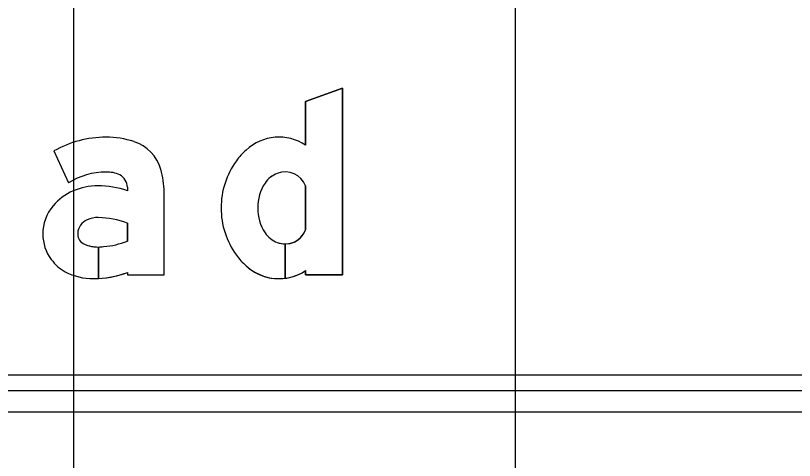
# Model space of a CAD drawing. Extents: x 1797809 to 2198143, y 249608 to 1237864.
# Drawn here: x 2195693.524 to 2195697.051, y 1237194.789 to 1237196.805 of the extents above; entities that cross this region are included whole.
import ezdxf

# ---------------------------------------------------------------- set-up
doc = ezdxf.new("R2010")
doc.units = 0
for name, color, linetype in [('GSBWFILL', 7, 'Continuous'), ('GSCOLORFILL', 7, 'Continuous'), ('GSOUTLINE', 7, 'Continuous'), ('GSSHT', 7, 'Continuous')]:
    doc.layers.add(name, color=color, linetype=linetype)

msp = doc.modelspace()

# ---------------------------------------------------------------- linework, layer by layer
at = {"layer": 'GSBWFILL'}
for p, q in [((2195694.8372, 1237196.0331), (2195694.8372, 1237195.8336)), ((2195694.7442, 1237195.6146), (2195694.7442, 1237195.7702)), ((2195694.7443, 1237195.7702), (2195694.7443, 1237195.6146))]:
    msp.add_line(p, q, dxfattribs=at)
for points in [[(2195694.8372, 1237195.6493), (2195694.8372, 1237195.6295), (2195695.0037, 1237195.6295), (2195695.0037, 1237196.4765), (2195694.8372, 1237196.4152), (2195694.8372, 1237196.2174)], [(2195693.6968, 1237196.1913), (2195693.7637, 1237196.047)], [(2195694.0297, 1237196.0267), (2195694.0297, 1237196.0114)], [(2195694.0297, 1237195.6411), (2195694.0297, 1237195.6295), (2195694.1962, 1237195.6295), (2195694.1962, 1237196.0051)], [(2195694.0297, 1237195.864), (2195694.0297, 1237195.7831)], [(2195693.8986, 1237195.6134), (2195693.8986, 1237195.7562)], [(2195693.8986, 1237195.7562), (2195693.8986, 1237195.6134)]]:
    msp.add_lwpolyline(points, dxfattribs=at)
for centre, major_axis, start_param, end_param in [((2195693.933, 1237195.7766), (0, 0.4772), 0, 0.517719), ((2195693.933, 1237195.8463), (0, 0.4075), 5.96613, 6.283185), ((2195694.7165, 1237196.0359), (0, 0.218), 5.696193, 7.034788), ((2195694.0017, 1237196.0555), (0, 0.1873), 4.997165, 5.96613), ((2195694.7386, 1237195.9942), (0, 0.2638), 0.704703, 0.952762), ((2195694.8184, 1237195.9333), (0, 0.3641), 0.943678, 1.570796), ((2195693.8293, 1237196.0051), (0, 0.3669), 4.712389, 4.997165), ((2195694.7442, 1237195.9966), (0, 0.0999), 5.086447, 6.647393), ((2195693.933, 1237195.7766), (0, 0.319), 0, 0.559495), ((2195693.939, 1237195.9697), (0, 0.1261), 5.822746, 6.330435), ((2195693.9673, 1237196.0267), (0, 0.0624), 4.712389, 5.822746), ((2195694.7502, 1237195.981), (0, 0.1165), 0.364208, 0.979941), ((2195694.8131, 1237195.9388), (0, 0.1923), 0.979941, 1.599528), ((2195693.8766, 1237195.7902), (0, 0.2387), 0.399285, 0.87593), ((2195693.8962, 1237195.7477), (0, 0.2855), 0, 0.404512), ((2195693.8962, 1237195.6129), (0, 0.4203), 5.959871, 6.283185), ((2195693.8473, 1237195.8147), (0, 0.2005), 0.87593, 1.570796), ((2195694.8184, 1237195.9333), (0, 0.3641), 1.570796, 2.197914), ((2195694.8131, 1237195.9278), (0, 0.1923), 1.542065, 2.161651), ((2195693.8757, 1237195.8148), (0, 0.0708), 0.408547, 1.530785), ((2195693.8954, 1237195.7693), (0, 0.1204), 6.259455, 6.691732), ((2195693.8867, 1237195.4805), (0, 0.4093), 5.926185, 6.254823), ((2195694.7442, 1237195.8701), (0, 0.0999), 3.142009, 4.338331), ((2195693.8384, 1237195.8147), (0, 0.1916), 1.570796, 2.21394), ((2195693.8803, 1237195.8147), (0, 0.0754), 1.530785, 1.570796), ((2195693.8549, 1237195.8147), (0, 0.0499), 1.570796, 2.757027), ((2195694.7502, 1237195.8856), (0, 0.1165), 2.161651, 2.777385), ((2195693.8986, 1237195.9227), (0, 0.1665), 2.757027, 3.141593), ((2195693.8986, 1237195.9227), (0, 0.1665), 3.141843, 3.28451), ((2195693.8889, 1237196.1412), (0, 0.3848), 3.228562, 3.516221), ((2195694.7442, 1237195.8701), (0, 0.0999), 2.777385, 3.141593), ((2195694.7386, 1237195.8725), (0, 0.2638), 2.188831, 2.436889), ((2195693.8554, 1237195.8274), (0, 0.2129), 2.21394, 2.611125), ((2195694.7165, 1237195.8308), (0, 0.218), 2.38999, 3.269164), ((2195694.7165, 1237195.8308), (0, 0.218), 3.269357, 3.728585), ((2195693.8772, 1237195.8993), (0, 0.2865), 2.672443, 3.141593), ((2195693.8772, 1237196.0377), (0, 0.4249), 3.141593, 3.191959), ((2195693.8772, 1237196.0377), (0, 0.4249), 3.192057, 3.508644)]:
    msp.add_ellipse(centre, major_axis=major_axis, ratio=0.999998, start_param=start_param, end_param=end_param, dxfattribs=at)
at = {"layer": 'GSCOLORFILL'}
for p, q in [((2195694.8372, 1237196.0331), (2195694.8372, 1237195.8336)), ((2195694.7442, 1237195.6146), (2195694.7442, 1237195.7702)), ((2195694.7443, 1237195.7702), (2195694.7443, 1237195.6146)), ((2195698.0362, 1237195.1757), (2195688.0395, 1237195.1757)), ((2195688.0395, 1237195.0092), (2195698.0362, 1237195.0092))]:
    msp.add_line(p, q, dxfattribs=at)
for points in [[(2195694.8372, 1237195.6493), (2195694.8372, 1237195.6295), (2195695.0037, 1237195.6295), (2195695.0037, 1237196.4765), (2195694.8372, 1237196.4152), (2195694.8372, 1237196.2174)], [(2195693.6968, 1237196.1913), (2195693.7637, 1237196.047)], [(2195694.0297, 1237196.0267), (2195694.0297, 1237196.0114)], [(2195694.0297, 1237195.6411), (2195694.0297, 1237195.6295), (2195694.1962, 1237195.6295), (2195694.1962, 1237196.0051)], [(2195694.0297, 1237195.864), (2195694.0297, 1237195.7831)], [(2195693.8986, 1237195.6134), (2195693.8986, 1237195.7562)], [(2195693.8986, 1237195.7562), (2195693.8986, 1237195.6134)]]:
    msp.add_lwpolyline(points, dxfattribs=at)
for centre, major_axis, start_param, end_param in [((2195693.933, 1237195.7766), (0, 0.4772), 0, 0.517719), ((2195693.933, 1237195.8463), (0, 0.4075), 5.96613, 6.283185), ((2195694.7165, 1237196.0359), (0, 0.218), 5.696193, 7.034788), ((2195694.0017, 1237196.0555), (0, 0.1873), 4.997165, 5.96613), ((2195694.7386, 1237195.9942), (0, 0.2638), 0.704703, 0.952762), ((2195694.8184, 1237195.9333), (0, 0.3641), 0.943678, 1.570796), ((2195693.8293, 1237196.0051), (0, 0.3669), 4.712389, 4.997165), ((2195694.7442, 1237195.9966), (0, 0.0999), 5.086447, 6.647393), ((2195693.933, 1237195.7766), (0, 0.319), 0, 0.559495), ((2195693.939, 1237195.9697), (0, 0.1261), 5.822746, 6.330435), ((2195693.9673, 1237196.0267), (0, 0.0624), 4.712389, 5.822746), ((2195694.7502, 1237195.981), (0, 0.1165), 0.364208, 0.979941), ((2195694.8131, 1237195.9388), (0, 0.1923), 0.979941, 1.599528), ((2195693.8766, 1237195.7902), (0, 0.2387), 0.399285, 0.87593), ((2195693.8962, 1237195.7477), (0, 0.2855), 0, 0.404512), ((2195693.8962, 1237195.6129), (0, 0.4203), 5.959871, 6.283185), ((2195693.8473, 1237195.8147), (0, 0.2005), 0.87593, 1.570796), ((2195694.8184, 1237195.9333), (0, 0.3641), 1.570796, 2.197914), ((2195694.8131, 1237195.9278), (0, 0.1923), 1.542065, 2.161651), ((2195693.8757, 1237195.8148), (0, 0.0708), 0.408547, 1.530785), ((2195693.8954, 1237195.7693), (0, 0.1204), 6.259455, 6.691732), ((2195693.8867, 1237195.4805), (0, 0.4093), 5.926185, 6.254823), ((2195694.7442, 1237195.8701), (0, 0.0999), 3.142009, 4.338331), ((2195693.8384, 1237195.8147), (0, 0.1916), 1.570796, 2.21394), ((2195693.8803, 1237195.8147), (0, 0.0754), 1.530785, 1.570796), ((2195693.8549, 1237195.8147), (0, 0.0499), 1.570796, 2.757027), ((2195694.7502, 1237195.8856), (0, 0.1165), 2.161651, 2.777385), ((2195693.8986, 1237195.9227), (0, 0.1665), 2.757027, 3.141593), ((2195693.8986, 1237195.9227), (0, 0.1665), 3.141843, 3.28451), ((2195693.8889, 1237196.1412), (0, 0.3848), 3.228562, 3.516221), ((2195694.7442, 1237195.8701), (0, 0.0999), 2.777385, 3.141593), ((2195694.7386, 1237195.8725), (0, 0.2638), 2.188831, 2.436889), ((2195693.8554, 1237195.8274), (0, 0.2129), 2.21394, 2.611125), ((2195694.7165, 1237195.8308), (0, 0.218), 2.38999, 3.269164), ((2195694.7165, 1237195.8308), (0, 0.218), 3.269357, 3.728585), ((2195693.8772, 1237195.8993), (0, 0.2865), 2.672443, 3.141593), ((2195693.8772, 1237196.0377), (0, 0.4249), 3.141593, 3.191959), ((2195693.8772, 1237196.0377), (0, 0.4249), 3.192057, 3.508644)]:
    msp.add_ellipse(centre, major_axis=major_axis, ratio=0.999998, start_param=start_param, end_param=end_param, dxfattribs=at)
at = {"layer": 'GSOUTLINE'}
msp.add_line((2195694.8372, 1237195.8336), (2195694.8372, 1237196.0331), dxfattribs=at)
for points in [[(2195694.8372, 1237196.2174), (2195694.8372, 1237196.4152), (2195695.0037, 1237196.4765), (2195695.0037, 1237195.6295), (2195694.8372, 1237195.6295), (2195694.8372, 1237195.6493)], [(2195693.6968, 1237196.1913), (2195693.7637, 1237196.047)], [(2195694.0297, 1237196.0267), (2195694.0297, 1237196.0114)], [(2195694.0297, 1237195.6411), (2195694.0297, 1237195.6295), (2195694.1962, 1237195.6295), (2195694.1962, 1237196.0051)], [(2195694.0297, 1237195.7831), (2195694.0297, 1237195.864)]]:
    msp.add_lwpolyline(points, dxfattribs=at)
for centre, major_axis, start_param, end_param in [((2195693.933, 1237195.7766), (0, 0.4772), 6.283185, 6.800904), ((2195693.933, 1237195.8463), (0, 0.4075), 5.96613, 6.283185), ((2195694.7165, 1237196.0359), (0, 0.218), 5.696193, 7.034788), ((2195694.0017, 1237196.0555), (0, 0.1873), 4.997165, 5.96613), ((2195694.7386, 1237195.9942), (0, 0.2638), 0.704703, 0.952762), ((2195694.8184, 1237195.9333), (0, 0.3641), 0.943678, 1.570796), ((2195693.8293, 1237196.0051), (0, 0.3669), 4.712389, 4.997165), ((2195694.7442, 1237195.9966), (0, 0.0999), 5.086447, 6.647393), ((2195693.933, 1237195.7766), (0, 0.319), 0, 0.559495), ((2195693.939, 1237195.9697), (0, 0.1261), 5.822746, 6.330435), ((2195693.9673, 1237196.0267), (0, 0.0624), 4.712389, 5.822746), ((2195694.7502, 1237195.981), (0, 0.1166), 0.364208, 0.979941), ((2195694.8131, 1237195.9388), (0, 0.1923), 0.979941, 1.599528), ((2195693.8766, 1237195.7902), (0, 0.2387), 0.399285, 0.87593), ((2195693.8962, 1237195.7477), (0, 0.2855), 0, 0.404512), ((2195693.8962, 1237195.6129), (0, 0.4203), 5.959871, 6.283185), ((2195693.8473, 1237195.8147), (0, 0.2005), 0.87593, 1.570796), ((2195694.8184, 1237195.9333), (0, 0.3641), 1.570796, 2.197914), ((2195694.8131, 1237195.9278), (0, 0.1923), 1.542065, 2.161651), ((2195693.8757, 1237195.8148), (0, 0.0708), 0.408547, 1.530785), ((2195693.8954, 1237195.7693), (0, 0.1204), 6.25958, 6.691732), ((2195693.8867, 1237195.4805), (0, 0.4093), 5.926185, 6.254787), ((2195693.8981, 1237195.8834), (0, 0.00624), 6.254787, 6.25958), ((2195694.7442, 1237195.8701), (0, 0.0999), 2.777385, 4.338331), ((2195693.8384, 1237195.8147), (0, 0.1916), 1.570796, 2.21394), ((2195693.8803, 1237195.8147), (0, 0.0754), 1.530785, 1.570796), ((2195693.8549, 1237195.8147), (0, 0.0499), 1.570796, 2.757027), ((2195694.7502, 1237195.8856), (0, 0.1165), 2.161651, 2.777385), ((2195693.8986, 1237195.9227), (0, 0.1665), 2.757027, 3.28451), ((2195693.8889, 1237196.1412), (0, 0.3848), 3.228562, 3.516221), ((2195694.7386, 1237195.8725), (0, 0.2638), 2.188831, 2.436889), ((2195693.8554, 1237195.8274), (0, 0.2129), 2.21394, 2.611125), ((2195694.7165, 1237195.8308), (0, 0.218), 2.38999, 3.728585), ((2195693.8772, 1237195.8993), (0, 0.2865), 2.672443, 3.141593), ((2195693.8772, 1237196.0377), (0, 0.4249), 3.141593, 3.508644)]:
    msp.add_ellipse(centre, major_axis=major_axis, ratio=0.999998, start_param=start_param, end_param=end_param, dxfattribs=at)
at = {"layer": 'GSSHT'}
for p, q in [((2195693.7875, 1237163.1062), (2195693.7875, 1237223.1062)), ((2195695.7875, 1237163.1062), (2195695.7875, 1237223.1062)), ((2195657.7875, 1237195.1062), (2195787.7875, 1237195.1062))]:
    msp.add_line(p, q, dxfattribs=at)

doc.saveas('drawing.dxf')
